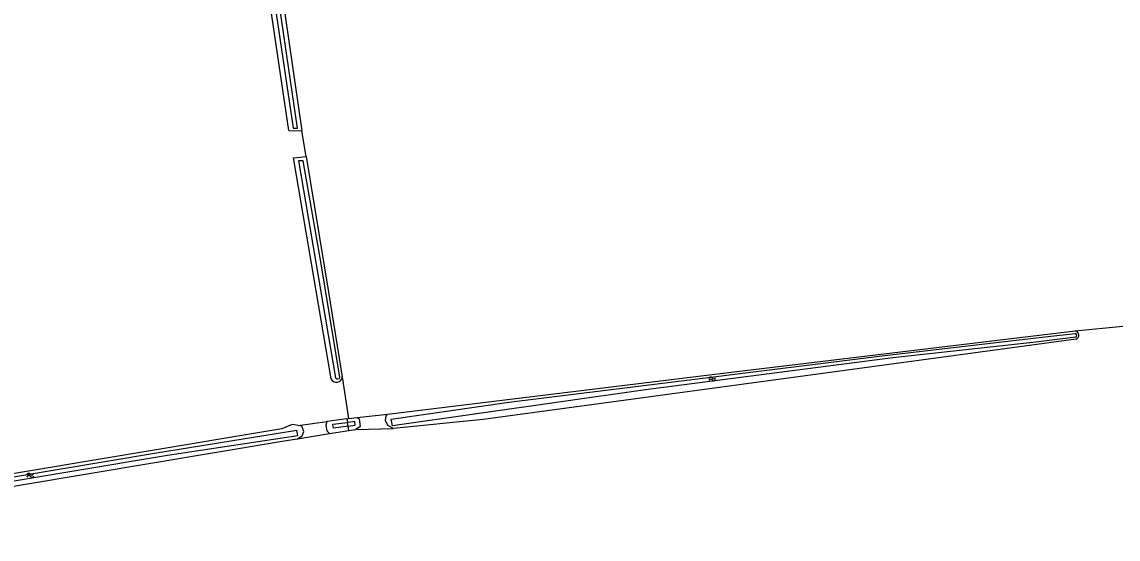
# Model space of a CAD drawing. Extents: x 136000 to 141000, y 400494 to 402006.
# Drawn here: x 138778.6 to 139007, y 401279.6 to 401387.4 of the extents above; entities that cross this region are included whole.
import ezdxf

# ---------------------------------------------------------------- set-up
doc = ezdxf.new("R2010")
doc.units = 0
for name, color, linetype in [('gg-knt-bronhoudergrens', 7, 'Continuous'), ('gg-knt-verharding', 7, 'Continuous'), ('gg-kntw-bovenkant insteek waterloop', 7, 'Continuous'), ('gg-kntw-waterlijn', 7, 'Continuous'), ('gt-grn-vlakafsluiter', 7, 'Continuous'), ('gt-symb-watersymbool', 7, 'Continuous')]:
    doc.layers.add(name, color=color, linetype=linetype)

# ---------------------------------------------------------------- blocks, each defined once
blk = doc.blocks.new('gt0-WA')
at = {"layer": 'gt-symb-watersymbool'}
for centre, start, end in [((-0.32, 0.02), 28.0725, 151.9275), ((0.43, 0.42), 208.0725, 331.9275), ((-0.32, -0.43), 28.0725, 151.9275), ((0.43, -0.03), 208.0725, 331.9275)]:
    blk.add_arc(centre, 0.425, start, end, dxfattribs=at)

msp = doc.modelspace()

# ---------------------------------------------------------------- linework, layer by layer
at = {"layer": 'gg-knt-bronhoudergrens'}
for p, q in [((138837.82, 401359.37), (138836.93, 401364.71)), ((138998.08, 401323.01), (139008.03, 401323.96)), ((138845.37, 401313.41), (138846.67, 401304.72)), ((138836.19, 401303.27), (138842.12, 401304.09)), ((138848.46, 401304.96), (138854.78, 401305.68)), ((138836.04, 401300.53), (138842.73, 401301.65)), ((138848.21, 401302.46), (138856.06, 401302.63))]:
    msp.add_line(p, q, dxfattribs=at)
at = {"layer": 'gg-knt-verharding'}
for points in [[(138846.56, 401303.14), (138843.55, 401302.72), (138843.41, 401303.53), (138846.45, 401303.89)], [(138846.56, 401303.14), (138848.08, 401303.35), (138847.98, 401304.1), (138846.65, 401303.92), (138846.45, 401303.89)]]:
    msp.add_lwpolyline(points, dxfattribs=at)
at = {"layer": 'gg-kntw-bovenkant insteek waterloop'}
for p, q in [((138834.22, 401364.79), (138825.31, 401425.38)), ((138828.04, 401425.79), (138836.93, 401364.71)), ((138834.22, 401364.79), (138836.93, 401364.71)), ((138835.18, 401359.1), (138837.82, 401359.37)), ((138843.02, 401313.01), (138835.18, 401359.1)), ((138846.33, 401304.67), (138842.12, 401304.09)), ((138846.33, 401304.67), (138846.67, 401304.72)), ((138846.67, 401304.72), (138848.46, 401304.96)), ((138836.91, 401303.16), (138836.19, 401303.27)), ((138842.73, 401301.65), (138846.7, 401302.24)), ((138846.7, 401302.24), (138848.21, 401302.46)), ((138835.96, 401300.47), (138836.04, 401300.53))]:
    msp.add_line(p, q, dxfattribs=at)
for points in [[(138837.82, 401359.37), (138842.5, 401331.1), (138845.37, 401313.41)], [(138854.78, 401305.68), (138925.84, 401314.35), (138998.08, 401323.01)], [(138998.28, 401321.26), (138874.71, 401304.53), (138856.06, 401302.63)], [(138842.12, 401304.09), (138841.93, 401303.37), (138842.16, 401302.17), (138842.73, 401301.65)], [(138848.46, 401304.96), (138848.9, 401304.7), (138849.12, 401303.09), (138848.21, 401302.46)], [(138856.06, 401302.63), (138854.85, 401303.27), (138854.37, 401304.33), (138854.48, 401305.25), (138854.78, 401305.68)], [(138836.19, 401303.27), (138834.95, 401303.46), (138832.79, 401302.62), (138710.42, 401282.14)], [(138836.04, 401300.53), (138836.98, 401301.11), (138837.32, 401302.06), (138836.91, 401303.16)], [(138710.42, 401282.14), (138710.83, 401279.6), (138832.87, 401300.05), (138835.96, 401300.47)]]:
    msp.add_lwpolyline(points, dxfattribs=at)
for centre, radius, start, end in [((138997.92, 401322.1), 0.92, 293.0888, 80.2513), ((138844.13, 401313.57), 1.25, 206.5382, 352.7735)]:
    msp.add_arc(centre, radius, start, end, dxfattribs=at)
at = {"layer": 'gg-kntw-waterlijn'}
msp.add_line((138836.21, 401358.43), (138843.98, 401313.22), dxfattribs=at)
for points in [[(138826.22, 401425.3), (138835.1, 401365.29), (138836.06, 401365.28), (138827.22, 401425.47)], [(138844.83, 401313.37), (138840.88, 401337.43), (138837.21, 401358.46), (138836.21, 401358.43)], [(138855.55, 401304.58), (138880.08, 401308.15), (138919.36, 401313.03), (138957.83, 401317.81), (138986.39, 401321.12), (138992.41, 401321.84), (138998.09, 401322.49)], [(138998.2, 401321.67), (138989.86, 401320.69), (138960.07, 401317.38), (138908.54, 401310.7), (138855.8, 401303.23), (138855.55, 401304.58)], [(138835.87, 401302.22), (138806.68, 401297.49), (138711.78, 401281.62), (138711.9, 401280.88), (138750.73, 401287.38), (138808.92, 401297.11), (138836.08, 401301.22), (138835.87, 401302.22)]]:
    msp.add_lwpolyline(points, dxfattribs=at)
for centre, radius, start, end in [((138997.96, 401322.05), 0.455, 302.0965, 73.4401), ((138844.38, 401313.43), 0.452, 207.302, 352.2131)]:
    msp.add_arc(centre, radius, start, end, dxfattribs=at)
at = {"layer": 'gt-grn-vlakafsluiter'}
for p, q in [((138846.33, 401304.67), (138846.45, 401303.89)), ((138846.56, 401303.14), (138846.45, 401303.89)), ((138846.7, 401302.24), (138846.56, 401303.14))]:
    msp.add_line(p, q, dxfattribs=at)

# ---------------------------------------------------------------- block references
at = {"layer": 'gt-symb-watersymbool'}
for p, rotation in [((138922.4, 401312.98), 7.814180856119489), ((138780.28, 401292.88), 9.500010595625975)]:
    msp.add_blockref('gt0-WA', p, dxfattribs=dict(at, rotation=rotation))

doc.saveas('drawing.dxf')
